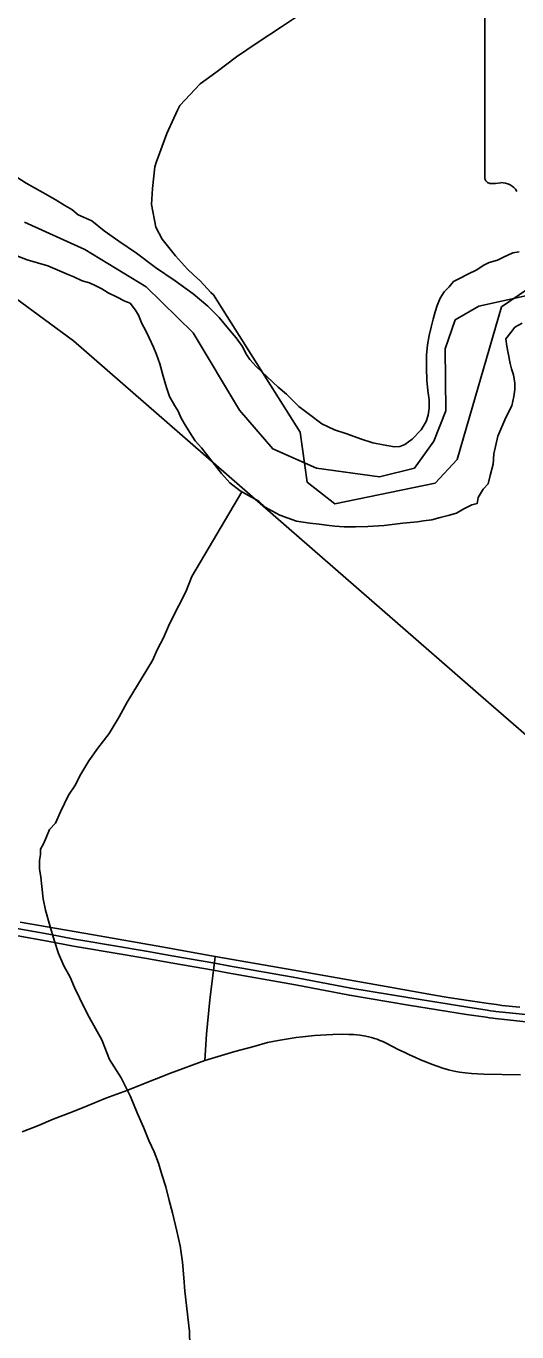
# Model space of a CAD drawing. Extents: x -59 to 82, y -3 to 49.
# Drawn here: x 6.023 to 6.384, y 17.413 to 18.372 of the extents above; entities that cross this region are included whole.
import ezdxf

# ---------------------------------------------------------------- set-up
doc = ezdxf.new("R2010")
doc.units = 0
for name, color, linetype in [('GM_X_City_Street', 7, 'Continuous'), ('GM_X_Corporation', 7, 'Continuous'), ('GM_X_Major_River', 7, 'Continuous'), ('GM_X_Minor_River', 7, 'Continuous'), ('GM_X_Rail_Line', 7, 'Continuous'), ('GM_X_State_Route', 7, 'Continuous'), ('GM_X_State_Shield', 7, 'Continuous'), ('SH_Data', 7, 'Continuous')]:
    doc.layers.add(name, color=color, linetype=linetype)

msp = doc.modelspace()

# ---------------------------------------------------------------- linework, layer by layer
at = {"layer": 'GM_X_City_Street'}
for points in [[(6.02054, 17.55978), (6.03236, 17.56459), (6.04332, 17.5691), (6.0574, 17.57457), (6.06898, 17.57905), (6.08206, 17.58453), (6.09006, 17.58748), (6.09804, 17.59051), (6.10597, 17.59363), (6.12937, 17.60296), (6.15468, 17.61219), (6.15591, 17.6317), (6.15826, 17.65677), (6.16112, 17.67854), (6.16206, 17.68628), (6.16236, 17.68874)], [(6.15468, 17.61219), (6.17664, 17.61877), (6.19055, 17.62257), (6.20081, 17.62537), (6.20864, 17.62697), (6.21304, 17.62778), (6.21745, 17.62851), (6.22188, 17.62916), (6.2263, 17.62973), (6.23075, 17.63023), (6.2352, 17.63063), (6.23966, 17.63096), (6.24412, 17.63121), (6.24859, 17.63137), (6.25574, 17.6316), (6.26034, 17.63145), (6.26419, 17.6313), (6.26638, 17.63112), (6.26855, 17.63088), (6.27288, 17.63016), (6.27502, 17.62968), (6.27713, 17.62912), (6.27923, 17.6285), (6.2813, 17.62781), (6.28335, 17.62704), (6.28538, 17.62618), (6.28737, 17.62527), (6.29709, 17.62019), (6.30101, 17.61824), (6.30499, 17.61636), (6.30899, 17.61456), (6.31302, 17.61283), (6.31708, 17.61117), (6.32117, 17.60959), (6.3253, 17.60807), (6.32944, 17.60663), (6.33361, 17.60526), (6.3379, 17.60436), (6.34175, 17.60376), (6.34589, 17.60318), (6.35047, 17.60273), (6.35507, 17.60243), (6.35936, 17.60228), (6.38645, 17.60167)]]:
    msp.add_lwpolyline(points, dxfattribs=at)
at = {"layer": 'GM_X_Corporation'}
for points in [[(6.22352, 18.38021), (6.21094, 18.37186), (6.19317, 18.36005), (6.17789, 18.34964), (6.1627, 18.33818), (6.15114, 18.32989), (6.13625, 18.31399), (6.1347, 18.31058), (6.12687, 18.29332), (6.11896, 18.27206), (6.11805, 18.26902), (6.11612, 18.25311), (6.11552, 18.24122), (6.11872, 18.22446), (6.12339, 18.21571), (6.13303, 18.20357), (6.14201, 18.19363), (6.14643, 18.18958), (6.15117, 18.18522), (6.15913, 18.17646), (6.16095, 18.1748), (6.22481, 18.07392), (6.22993, 18.03713), (6.25027, 18.02131), (6.32377, 18.03647), (6.34007, 18.05392), (6.37262, 18.16603), (6.4046, 18.18775)], [(6.39143, 18.17447), (6.35587, 18.1665), (6.33855, 18.15644), (6.33121, 18.13509), (6.3317, 18.0895), (6.32284, 18.06738), (6.30866, 18.04747), (6.28295, 18.04112), (6.23662, 18.04747), (6.20461, 18.06158), (6.18004, 18.09019), (6.14605, 18.14681), (6.11155, 18.18063), (6.06651, 18.20827), (6.02231, 18.22832)]]:
    msp.add_lwpolyline(points, dxfattribs=at)
at = {"layer": 'GM_X_Major_River'}
for points in [[(6.34175, 18.18697), (6.33723, 18.18463), (6.33424, 18.1808), (6.3305, 18.17695), (6.32753, 18.17236), (6.32532, 18.16701), (6.32386, 18.16243), (6.32242, 18.15709), (6.32099, 18.151), (6.31955, 18.1449), (6.31813, 18.13804), (6.31747, 18.13043), (6.31759, 18.12131), (6.31772, 18.11219), (6.31858, 18.1046), (6.31944, 18.09777), (6.31952, 18.09169), (6.31883, 18.08636), (6.31738, 18.08178), (6.31366, 18.07566), (6.30693, 18.06874), (6.30166, 18.06487), (6.29789, 18.06331), (6.29409, 18.06326), (6.28572, 18.06468), (6.2781, 18.06611), (6.26895, 18.06904), (6.25903, 18.07272), (6.24988, 18.07565), (6.24071, 18.0801), (6.2315, 18.08683), (6.22382, 18.09282), (6.21921, 18.09732), (6.21459, 18.10183), (6.20844, 18.10707), (6.19229, 18.12208), (6.18766, 18.12734), (6.18533, 18.13111), (6.18221, 18.13716), (6.17757, 18.14318), (6.17216, 18.14996), (6.16522, 18.15823), (6.15675, 18.16649), (6.14599, 18.17548), (6.13295, 18.1852), (6.11839, 18.19491), (6.10458, 18.20539), (6.09155, 18.21435), (6.08082, 18.22182), (6.0716, 18.22931), (6.06167, 18.23375), (6.05706, 18.2375), (6.0517, 18.24047), (6.0448, 18.24495), (6.03562, 18.25016), (6.02338, 18.25685), (6.00959, 18.26581)], [(6.00959, 18.26581), (6.02338, 18.25685), (6.03562, 18.25016), (6.0448, 18.24495), (6.0517, 18.24047), (6.05706, 18.2375), (6.06167, 18.23375), (6.0716, 18.22931), (6.08082, 18.22182), (6.09155, 18.21435), (6.10458, 18.20539), (6.11839, 18.19491), (6.13295, 18.1852), (6.14599, 18.17548), (6.15675, 18.16649), (6.16522, 18.15823), (6.17216, 18.14996), (6.17757, 18.14318), (6.18221, 18.13716), (6.18533, 18.13111), (6.18766, 18.12734), (6.19229, 18.12208), (6.20844, 18.10707), (6.21459, 18.10183), (6.21921, 18.09732), (6.22382, 18.09282), (6.2315, 18.08683), (6.24071, 18.0801), (6.24988, 18.07565), (6.25903, 18.07272), (6.26895, 18.06904), (6.2781, 18.06611), (6.28572, 18.06468), (6.29409, 18.06326), (6.29789, 18.06331), (6.30166, 18.06487), (6.30693, 18.06874), (6.31366, 18.07566), (6.31738, 18.08178), (6.31883, 18.08636), (6.31952, 18.09169), (6.31944, 18.09777), (6.31858, 18.1046), (6.31772, 18.11219), (6.31759, 18.12131), (6.31747, 18.13043), (6.31813, 18.13804), (6.31955, 18.1449), (6.32099, 18.151), (6.32242, 18.15709), (6.32386, 18.16243), (6.32532, 18.16701), (6.32753, 18.17236), (6.3305, 18.17695), (6.33424, 18.1808), (6.33723, 18.18463), (6.34175, 18.18697)], [(6.01652, 18.20356), (6.02415, 18.20061), (6.03177, 18.19842), (6.0394, 18.19624), (6.0478, 18.19254), (6.05468, 18.18958), (6.05849, 18.18811), (6.06461, 18.18514), (6.06995, 18.18369), (6.07453, 18.18146), (6.07912, 18.17924), (6.08372, 18.17625), (6.08983, 18.17328), (6.09595, 18.17032), (6.09976, 18.16884), (6.10363, 18.16357), (6.10596, 18.1598), (6.10832, 18.15375), (6.11143, 18.14847), (6.11379, 18.14317), (6.11691, 18.13637), (6.11927, 18.13108), (6.12164, 18.12426), (6.12404, 18.11517), (6.12643, 18.10684), (6.1288, 18.10003), (6.13269, 18.09324), (6.13502, 18.08947), (6.13738, 18.08417), (6.14049, 18.07889), (6.1436, 18.07361), (6.14747, 18.06757), (6.1521, 18.06231), (6.16679, 18.04348), (6.17296, 18.03672), (6.18063, 18.03073), (6.18904, 18.02627), (6.1944, 18.0233), (6.19902, 18.01879), (6.20438, 18.01581), (6.20973, 18.01284), (6.22194, 18.00843), (6.23183, 18.00703), (6.23868, 18.00635), (6.244, 18.00565), (6.25008, 18.00497), (6.25693, 18.00429), (6.26528, 18.00439), (6.27439, 18.0045), (6.28653, 18.0054), (6.30018, 18.00709), (6.31079, 18.00798), (6.31534, 18.00879), (6.3214, 18.00963), (6.32746, 18.01122), (6.33351, 18.01281), (6.33956, 18.0144), (6.34483, 18.01751), (6.35087, 18.02062), (6.35465, 18.02143), (6.35535, 18.026), (6.35906, 18.03212), (6.36281, 18.03597), (6.36424, 18.04207), (6.36641, 18.05045), (6.36706, 18.05806), (6.36992, 18.07102), (6.3758, 18.08477), (6.38025, 18.09319), (6.38168, 18.10004), (6.38236, 18.10537)], [(6.38236, 18.10537), (6.38168, 18.10004), (6.38025, 18.09319), (6.3758, 18.08477), (6.36992, 18.07102), (6.36706, 18.05806), (6.36641, 18.05045), (6.36424, 18.04207), (6.36281, 18.03597), (6.35906, 18.03212), (6.35535, 18.026), (6.35465, 18.02143), (6.35087, 18.02062), (6.34483, 18.01751), (6.33956, 18.0144), (6.33351, 18.01281), (6.32746, 18.01122), (6.3214, 18.00963), (6.31534, 18.00879), (6.31079, 18.00798), (6.30018, 18.00709), (6.28653, 18.0054), (6.27439, 18.0045), (6.26528, 18.00439), (6.25693, 18.00429), (6.25008, 18.00497), (6.244, 18.00565), (6.23868, 18.00635), (6.23183, 18.00703), (6.22194, 18.00843), (6.20973, 18.01284), (6.20438, 18.01581), (6.19902, 18.01879), (6.1944, 18.0233), (6.18904, 18.02627), (6.18063, 18.03073), (6.17296, 18.03672), (6.16679, 18.04348), (6.1521, 18.06231), (6.14747, 18.06757), (6.1436, 18.07361), (6.14049, 18.07889), (6.13738, 18.08417), (6.13502, 18.08947), (6.13269, 18.09324), (6.1288, 18.10003), (6.12643, 18.10684), (6.12404, 18.11517), (6.12164, 18.12426), (6.11927, 18.13108), (6.11691, 18.13637), (6.11379, 18.14317), (6.11143, 18.14847), (6.10832, 18.15375), (6.10596, 18.1598), (6.10363, 18.16357), (6.09976, 18.16884), (6.09595, 18.17032), (6.08983, 18.17328), (6.08372, 18.17625), (6.07912, 18.17924), (6.07453, 18.18146), (6.06995, 18.18369), (6.06461, 18.18514), (6.05849, 18.18811), (6.05468, 18.18958), (6.0478, 18.19254), (6.0394, 18.19624), (6.03177, 18.19842), (6.02415, 18.20061), (6.01652, 18.20356)], [(6.38553, 18.2065), (6.38099, 18.20569), (6.37419, 18.20256), (6.36967, 18.20023), (6.36362, 18.19863), (6.35909, 18.1963), (6.35458, 18.1932), (6.34779, 18.19008), (6.34175, 18.18697)], [(6.34175, 18.18697), (6.34779, 18.19008), (6.35458, 18.1932), (6.35909, 18.1963), (6.36362, 18.19863), (6.36967, 18.20023), (6.37419, 18.20256), (6.38099, 18.20569), (6.38553, 18.2065)], [(6.38236, 18.10537), (6.3823, 18.10993), (6.38146, 18.116), (6.37987, 18.12054), (6.37906, 18.12433), (6.37744, 18.13191), (6.37661, 18.13722), (6.37578, 18.14253), (6.37951, 18.14714), (6.38249, 18.15098), (6.38777, 18.15408)], [(6.38777, 18.15408), (6.38249, 18.15098), (6.37951, 18.14714), (6.37578, 18.14253), (6.37661, 18.13722), (6.37744, 18.13191), (6.37906, 18.12433), (6.37987, 18.12054), (6.38146, 18.116), (6.3823, 18.10993), (6.38236, 18.10537)]]:
    msp.add_lwpolyline(points, dxfattribs=at)
at = {"layer": 'GM_X_Minor_River'}
msp.add_lwpolyline([(6.18188, 18.03007), (6.14504, 17.96798), (6.14064, 17.95652), (6.13546, 17.94658), (6.13177, 17.93893), (6.12808, 17.93129), (6.12439, 17.92288), (6.11995, 17.91447), (6.11627, 17.90606), (6.09771, 17.87544), (6.09178, 17.86472), (6.08435, 17.85247), (6.07615, 17.84173), (6.06944, 17.83253), (6.0635, 17.82258), (6.05906, 17.81417), (6.0546, 17.80727), (6.05164, 17.80115), (6.04869, 17.79504), (6.04501, 17.78663), (6.04052, 17.78202), (6.03831, 17.77667), (6.03611, 17.77132), (6.03388, 17.7675), (6.03393, 17.7637), (6.03324, 17.75913), (6.03332, 17.75305), (6.03416, 17.74698), (6.03501, 17.74015), (6.0359, 17.73104), (6.03753, 17.7227), (6.04072, 17.71134), (6.04391, 17.70073), (6.04708, 17.69089), (6.051, 17.68182), (6.05567, 17.67351), (6.05881, 17.66595), (6.06271, 17.6584), (6.06584, 17.65159), (6.06974, 17.64404), (6.07441, 17.63573), (6.07908, 17.62744), (6.08459, 17.61306), (6.09313, 17.59948), (6.10015, 17.58589), (6.10488, 17.57378), (6.10958, 17.5632), (6.11351, 17.55336), (6.11742, 17.54505), (6.12057, 17.53673), (6.12296, 17.52839), (6.12612, 17.51931), (6.12854, 17.50946), (6.13094, 17.50037), (6.13416, 17.48673), (6.13659, 17.47611), (6.13827, 17.46397), (6.13919, 17.45258), (6.14008, 17.44271), (6.14352, 17.41311), (6.14367, 17.40247)], dxfattribs=at)
at = {"layer": 'GM_X_Rail_Line'}
msp.add_lwpolyline([(6.67884, 17.60147), (6.65025, 17.62613), (6.36301, 17.87526), (6.05808, 18.14107), (5.97261, 18.20367), (5.90088, 18.24794), (5.78795, 18.28305), (5.66738, 18.31053), (5.07676, 18.34411), (4.93177, 18.35938), (4.83715, 18.38228)], dxfattribs=at)
at = {"layer": 'GM_X_State_Route'}
for points in [[(6.01896, 17.71393), (6.07285, 17.70452), (6.1231, 17.69566), (6.16236, 17.68874), (6.21595, 17.67927), (6.28371, 17.66729), (6.32349, 17.6603), (6.33335, 17.65863), (6.3432, 17.65704), (6.35308, 17.65552), (6.36298, 17.65409), (6.36895, 17.65328), (6.37287, 17.65276), (6.38597, 17.65137)], [(6.01717, 17.70381), (6.03909, 17.69986), (6.05812, 17.69626), (6.06412, 17.69529), (6.11059, 17.68732), (6.13111, 17.68384), (6.16112, 17.67854), (6.17123, 17.67675), (6.22134, 17.66771), (6.26092, 17.66019), (6.30441, 17.65301), (6.34695, 17.64614), (6.36127, 17.64396), (6.36382, 17.6436), (6.3662, 17.6433), (6.36798, 17.64312), (6.40204, 17.63949)]]:
    msp.add_lwpolyline(points, dxfattribs=at)
at = {"layer": 'GM_X_State_Shield'}
msp.add_line((6.36037, 18.56208), (6.36037, 18.2619), dxfattribs=at)
for centre, radius, start, end in [((6.36495, 18.26124), 0.00462, 171.95839, 258.30661), ((6.36565, 18.29195), 0.03528, 267.33899, 280.60386), ((6.37286, 18.24458), 0.01272, 29.74838, 93.27175)]:
    msp.add_arc(centre, radius, start, end, dxfattribs=at)
at = {"layer": 'SH_Data'}
for points in [[(6.02231, 18.22832), (6.06651, 18.20827), (6.11155, 18.18063), (6.14605, 18.14681), (6.18004, 18.09019), (6.20461, 18.06158), (6.23662, 18.04747), (6.28295, 18.04112), (6.30866, 18.04747), (6.32284, 18.06738), (6.3317, 18.0895), (6.33121, 18.13509), (6.33855, 18.15644), (6.35587, 18.1665), (6.39143, 18.17447)], [(6.40714, 17.64444), (6.40247, 17.64471), (6.36853, 17.64833), (6.36679, 17.64851), (6.36451, 17.64879), (6.36203, 17.64914), (6.34776, 17.65131), (6.30525, 17.65818), (6.26184, 17.66535), (6.2223, 17.67286), (6.17216, 17.6819), (6.16203, 17.68369), (6.132, 17.689), (6.11147, 17.69248), (6.06498, 17.70045), (6.05903, 17.70142), (6.04005, 17.70501), (6.01809, 17.70897), (6.00831, 17.71068)]]:
    msp.add_lwpolyline(points, dxfattribs=at)

doc.saveas('drawing.dxf')
